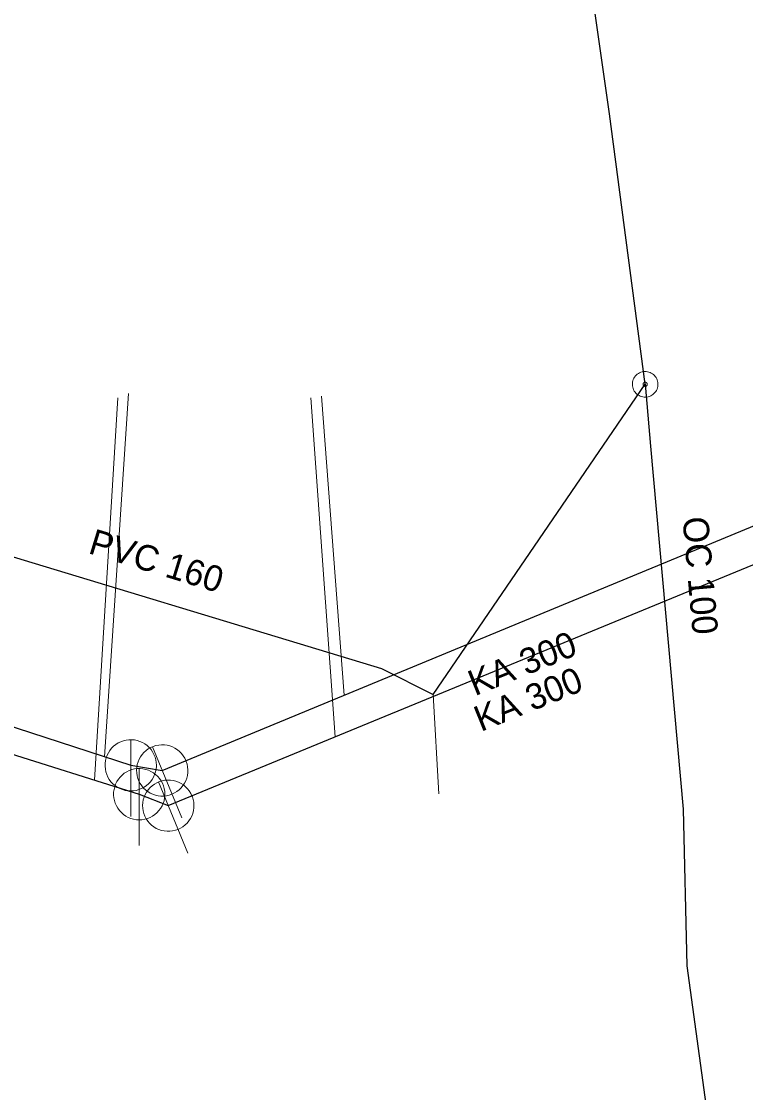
# Model space of a CAD drawing. Extents: x -809028 to -807737, y -990545 to -989489.
# Drawn here: x -808618.02 to -808589.78, y -989823.76 to -989782 of the extents above; entities that cross this region are included whole.
import ezdxf

# ---------------------------------------------------------------- set-up
doc = ezdxf.new("R2010")
doc.units = 0
doc.header["$LTSCALE"] = 0.32
for name, color, linetype, lineweight in [('1', 7, 'Continuous', 13), ('11', 7, 'Continuous', 13), ('13', 7, 'Continuous', 13), ('14', 7, 'Continuous', 25), ('17', 7, 'Continuous', 25), ('22', 7, 'Continuous', 13), ('47', 7, 'Continuous', 13)]:
    doc.layers.add(name, color=color, linetype=linetype, lineweight=lineweight)

msp = doc.modelspace()

# ---------------------------------------------------------------- linework, layer by layer
at = {"layer": '11'}
for p, q in [((-808613.844, -989796.501), (-808614.785, -989810.666)), ((-808606.319, -989796.604), (-808605.432, -989808.264)), ((-808614.256, -989796.673), (-808615.168, -989811.574)), ((-808606.731, -989796.673), (-808605.792, -989809.894)), ((-808606.731, -989796.673), (-808605.792, -989809.894))]:
    msp.add_line(p, q, dxfattribs=at)
at = {"layer": '13'}
msp.add_line((-808601.971, -989808.234), (-808601.739, -989812.109), dxfattribs=at)
at = {"layer": '14'}
for p, q in [((-808612.533, -989811.198), (-808584.119, -989799.454)), ((-808650.074, -989800.548), (-808613.429, -989812.124)), ((-808612.296, -989812.572), (-808583.883, -989800.875)), ((-808613.429, -989812.124), (-808612.296, -989812.572))]:
    msp.add_line(p, q, dxfattribs=at)
msp.add_lwpolyline([(-808649.942, -989799.225), (-808613.76, -989810.999), (-808612.533, -989811.198)], dxfattribs=at)
at = {"layer": '17'}
for points in [[(-808593.698, -989796.145), (-808595.09, -989785.605), (-808602.293, -989735.129), (-808603.549, -989725.298)], [(-808620.805, -989802.129), (-808603.98, -989807.227), (-808601.971, -989808.234), (-808593.698, -989796.145)], [(-808593.698, -989796.145), (-808593.486, -989798.561), (-808592.215, -989812.702), (-808592.072, -989818.818), (-808591.364, -989823.94), (-808589.925, -989834.302)]]:
    msp.add_lwpolyline(points, dxfattribs=at)
at = {"layer": '22'}
for p, q in [((-808613.76, -989812.999), (-808613.759, -989809.999)), ((-808611.768, -989813.046), (-808612.914, -989810.274)), ((-808613.429, -989814.124), (-808613.428, -989811.124)), ((-808611.534, -989814.421), (-808612.676, -989811.647))]:
    msp.add_line(p, q, dxfattribs=at)
for points in [[(-808612.76, -989810.999), (-808612.765, -989810.89), (-808612.783, -989810.782), (-808612.813, -989810.676), (-808612.853, -989810.575), (-808612.905, -989810.478), (-808612.967, -989810.388), (-808613.039, -989810.305), (-808613.119, -989810.231), (-808613.207, -989810.165), (-808613.301, -989810.11), (-808613.401, -989810.065), (-808613.506, -989810.032), (-808613.613, -989810.01), (-808613.722, -989810), (-808613.832, -989810.002), (-808613.94, -989810.016), (-808614.047, -989810.041), (-808614.15, -989810.078), (-808614.248, -989810.127), (-808614.34, -989810.185), (-808614.426, -989810.254), (-808614.503, -989810.331), (-808614.572, -989810.417), (-808614.631, -989810.509), (-808614.679, -989810.607), (-808614.716, -989810.71), (-808614.742, -989810.817), (-808614.756, -989810.925), (-808614.759, -989811.035), (-808614.749, -989811.144), (-808614.728, -989811.251), (-808614.694, -989811.355), (-808614.65, -989811.455), (-808614.595, -989811.55), (-808614.529, -989811.638), (-808614.455, -989811.718), (-808614.372, -989811.79), (-808614.282, -989811.852), (-808614.186, -989811.904), (-808614.084, -989811.945), (-808613.979, -989811.975), (-808613.871, -989811.993), (-808613.761, -989811.999), (-808613.652, -989811.993), (-808613.544, -989811.975), (-808613.439, -989811.946), (-808613.337, -989811.905), (-808613.24, -989811.853), (-808613.15, -989811.791), (-808613.067, -989811.72), (-808612.992, -989811.64), (-808612.927, -989811.552), (-808612.871, -989811.458), (-808612.827, -989811.358), (-808612.793, -989811.254), (-808612.771, -989811.146), (-808612.761, -989811.037)], [(-808611.608, -989810.816), (-808611.655, -989810.718), (-808611.713, -989810.625), (-808611.781, -989810.538), (-808611.857, -989810.46), (-808611.942, -989810.39), (-808612.034, -989810.331), (-808612.132, -989810.282), (-808612.234, -989810.244), (-808612.341, -989810.216), (-808612.449, -989810.201), (-808612.558, -989810.198), (-808612.668, -989810.208), (-808612.775, -989810.228), (-808612.88, -989810.261), (-808612.981, -989810.304), (-808613.075, -989810.359), (-808613.164, -989810.423), (-808613.245, -989810.496), (-808613.317, -989810.579), (-808613.38, -989810.668), (-808613.433, -989810.764), (-808613.475, -989810.865), (-808613.506, -989810.971), (-808613.525, -989811.078), (-808613.532, -989811.187), (-808613.527, -989811.296), (-808613.51, -989811.405), (-808613.482, -989811.51), (-808613.442, -989811.613), (-808613.391, -989811.71), (-808613.331, -989811.801), (-808613.259, -989811.884), (-808613.181, -989811.959), (-808613.094, -989812.026), (-808612.999, -989812.082), (-808612.9, -989812.128), (-808612.796, -989812.163), (-808612.689, -989812.186), (-808612.58, -989812.197), (-808612.47, -989812.196), (-808612.362, -989812.184), (-808612.255, -989812.159), (-808612.151, -989812.123), (-808612.053, -989812.075), (-808611.96, -989812.017), (-808611.874, -989811.951), (-808611.795, -989811.874), (-808611.726, -989811.789), (-808611.666, -989811.697), (-808611.616, -989811.6), (-808611.578, -989811.497), (-808611.551, -989811.391), (-808611.535, -989811.283), (-808611.533, -989811.173), (-808611.541, -989811.064), (-808611.562, -989810.956), (-808611.595, -989810.851)], [(-808612.429, -989812.124), (-808612.434, -989812.015), (-808612.452, -989811.907), (-808612.482, -989811.801), (-808612.522, -989811.7), (-808612.574, -989811.603), (-808612.636, -989811.513), (-808612.708, -989811.43), (-808612.788, -989811.356), (-808612.876, -989811.29), (-808612.97, -989811.235), (-808613.07, -989811.19), (-808613.175, -989811.157), (-808613.282, -989811.135), (-808613.391, -989811.125), (-808613.501, -989811.127), (-808613.609, -989811.141), (-808613.716, -989811.166), (-808613.819, -989811.203), (-808613.917, -989811.252), (-808614.009, -989811.31), (-808614.095, -989811.379), (-808614.172, -989811.456), (-808614.241, -989811.542), (-808614.3, -989811.634), (-808614.348, -989811.732), (-808614.385, -989811.835), (-808614.411, -989811.942), (-808614.425, -989812.05), (-808614.428, -989812.16), (-808614.418, -989812.269), (-808614.397, -989812.376), (-808614.363, -989812.48), (-808614.319, -989812.58), (-808614.264, -989812.675), (-808614.198, -989812.763), (-808614.124, -989812.843), (-808614.041, -989812.915), (-808613.951, -989812.977), (-808613.855, -989813.029), (-808613.753, -989813.07), (-808613.648, -989813.1), (-808613.54, -989813.118), (-808613.43, -989813.124), (-808613.321, -989813.118), (-808613.213, -989813.1), (-808613.108, -989813.071), (-808613.006, -989813.03), (-808612.909, -989812.978), (-808612.819, -989812.916), (-808612.736, -989812.845), (-808612.661, -989812.765), (-808612.596, -989812.677), (-808612.54, -989812.583), (-808612.496, -989812.483), (-808612.462, -989812.379), (-808612.44, -989812.271), (-808612.43, -989812.162)], [(-808611.371, -989812.191), (-808611.418, -989812.093), (-808611.475, -989812), (-808611.543, -989811.913), (-808611.619, -989811.835), (-808611.704, -989811.765), (-808611.796, -989811.705), (-808611.894, -989811.656), (-808611.996, -989811.618), (-808612.102, -989811.591), (-808612.21, -989811.576), (-808612.32, -989811.572), (-808612.429, -989811.581), (-808612.537, -989811.602), (-808612.641, -989811.634), (-808612.742, -989811.678), (-808612.837, -989811.732), (-808612.926, -989811.796), (-808613.007, -989811.869), (-808613.079, -989811.952), (-808613.142, -989812.04), (-808613.196, -989812.137), (-808613.238, -989812.237), (-808613.269, -989812.343), (-808613.288, -989812.451), (-808613.295, -989812.56), (-808613.29, -989812.669), (-808613.274, -989812.778), (-808613.245, -989812.883), (-808613.205, -989812.986), (-808613.155, -989813.083), (-808613.095, -989813.173), (-808613.023, -989813.257), (-808612.945, -989813.332), (-808612.858, -989813.399), (-808612.763, -989813.456), (-808612.664, -989813.501), (-808612.56, -989813.536), (-808612.453, -989813.559), (-808612.345, -989813.571), (-808612.235, -989813.57), (-808612.126, -989813.558), (-808612.02, -989813.533), (-808611.916, -989813.497), (-808611.817, -989813.45), (-808611.724, -989813.392), (-808611.638, -989813.325), (-808611.559, -989813.249), (-808611.489, -989813.164), (-808611.43, -989813.072), (-808611.38, -989812.975), (-808611.341, -989812.872), (-808611.315, -989812.766), (-808611.299, -989812.658), (-808611.296, -989812.549), (-808611.304, -989812.44), (-808611.325, -989812.331), (-808611.357, -989812.227)]]:
    msp.add_lwpolyline(points, close=True, dxfattribs=at)
at = {"layer": '47'}
for points in [[(-808593.415, -989795.732), (-808593.46, -989795.705), (-808593.507, -989795.682), (-808593.556, -989795.666), (-808593.607, -989795.653), (-808593.659, -989795.646), (-808593.712, -989795.645), (-808593.764, -989795.65), (-808593.815, -989795.659), (-808593.865, -989795.674), (-808593.914, -989795.694), (-808593.96, -989795.719), (-808594.003, -989795.749), (-808594.042, -989795.783), (-808594.078, -989795.821), (-808594.11, -989795.862), (-808594.137, -989795.907), (-808594.16, -989795.954), (-808594.177, -989796.004), (-808594.189, -989796.054), (-808594.196, -989796.106), (-808594.197, -989796.159), (-808594.193, -989796.211), (-808594.183, -989796.263), (-808594.169, -989796.313), (-808594.148, -989796.361), (-808594.123, -989796.407), (-808594.093, -989796.45), (-808594.059, -989796.489), (-808594.021, -989796.525), (-808593.98, -989796.557), (-808593.935, -989796.584), (-808593.888, -989796.607), (-808593.838, -989796.625), (-808593.788, -989796.636), (-808593.736, -989796.643), (-808593.684, -989796.645), (-808593.631, -989796.641), (-808593.58, -989796.631), (-808593.529, -989796.616), (-808593.481, -989796.595), (-808593.435, -989796.57), (-808593.392, -989796.541), (-808593.353, -989796.506), (-808593.317, -989796.468), (-808593.285, -989796.427), (-808593.258, -989796.382), (-808593.235, -989796.335), (-808593.218, -989796.286), (-808593.206, -989796.235), (-808593.199, -989796.183), (-808593.197, -989796.131), (-808593.202, -989796.079), (-808593.212, -989796.027), (-808593.227, -989795.977), (-808593.247, -989795.928), (-808593.272, -989795.882), (-808593.301, -989795.84), (-808593.336, -989795.8), (-808593.374, -989795.764)], [(-808593.651, -989796.077), (-808593.659, -989796.072), (-808593.666, -989796.069), (-808593.674, -989796.066), (-808593.682, -989796.064), (-808593.691, -989796.063), (-808593.7, -989796.063), (-808593.708, -989796.063), (-808593.717, -989796.065), (-808593.725, -989796.068), (-808593.733, -989796.071), (-808593.741, -989796.075), (-808593.748, -989796.08), (-808593.754, -989796.085), (-808593.76, -989796.091), (-808593.765, -989796.098), (-808593.77, -989796.106), (-808593.773, -989796.113), (-808593.776, -989796.121), (-808593.778, -989796.129), (-808593.779, -989796.138), (-808593.779, -989796.147), (-808593.779, -989796.155), (-808593.777, -989796.164), (-808593.775, -989796.173), (-808593.771, -989796.18), (-808593.767, -989796.188), (-808593.762, -989796.195), (-808593.757, -989796.201), (-808593.751, -989796.207), (-808593.744, -989796.212), (-808593.736, -989796.217), (-808593.729, -989796.22), (-808593.721, -989796.223), (-808593.713, -989796.225), (-808593.704, -989796.226), (-808593.696, -989796.227), (-808593.687, -989796.226), (-808593.678, -989796.224), (-808593.669, -989796.222), (-808593.662, -989796.218), (-808593.654, -989796.214), (-808593.647, -989796.209), (-808593.641, -989796.204), (-808593.635, -989796.198), (-808593.63, -989796.191), (-808593.625, -989796.183), (-808593.622, -989796.176), (-808593.619, -989796.168), (-808593.617, -989796.16), (-808593.616, -989796.151), (-808593.615, -989796.143), (-808593.616, -989796.134), (-808593.618, -989796.125), (-808593.621, -989796.117), (-808593.624, -989796.109), (-808593.628, -989796.101), (-808593.633, -989796.094), (-808593.638, -989796.088), (-808593.644, -989796.082)]]:
    msp.add_lwpolyline(points, close=True, dxfattribs=at)

# ---------------------------------------------------------------- texts
at = {"layer": '1'}
for s, rotation, p in [('OC 100', 275, (-808592.242, -989801.347)), ('PVC 160 ', 343, (-808615.456, -989802.72)), ('KA 300', 22, (-808600.34, -989808.307)), ('KA 300', 22, (-808600.107, -989809.701))]:
    msp.add_text(s, height=1, rotation=rotation, dxfattribs=at).set_placement(p)

doc.saveas('drawing.dxf')
